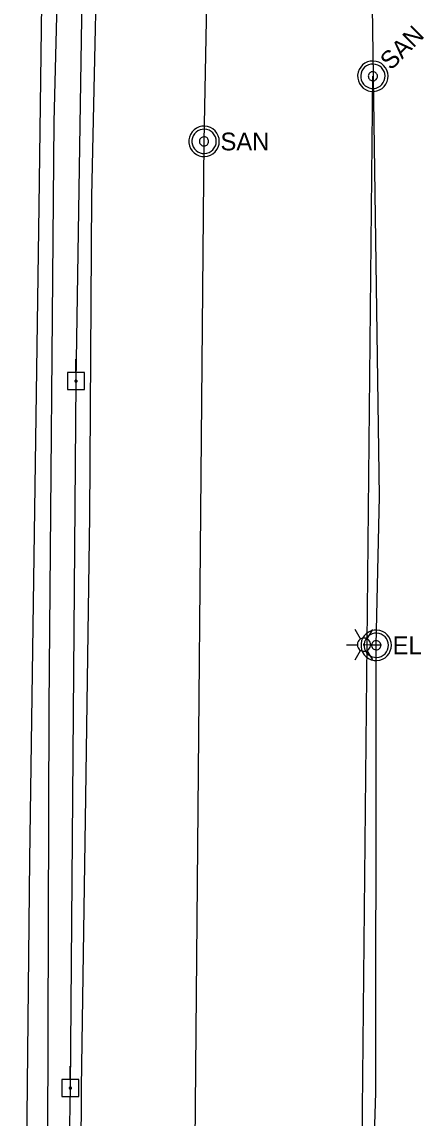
# Model space of a CAD drawing. Extents: x 596028 to 606371, y 330010 to 403088.
# Drawn here: x 601966.3 to 602053.3, y 358952.4 to 359189.7 of the extents above; entities that cross this region are included whole.
import ezdxf

# ---------------------------------------------------------------- set-up
doc = ezdxf.new("R2010")
doc.units = 0
for name, color, linetype in [('E_LTG', 7, 'Continuous'), ('E_LTG_CID', 7, 'Continuous'), ('E_UTL_E', 7, 'Continuous'), ('E_UTL_E_UG', 7, 'Continuous'), ('E_UTL_EPowerPole', 7, 'Continuous'), ('E_UTL_FO_UG', 7, 'Continuous'), ('E_UTL_G_UG', 7, 'Continuous'), ('E_UTL_Overhead', 7, 'Continuous'), ('E_UTL_SAN_MH', 7, 'Continuous'), ('E_UTL_SAN_UG', 7, 'Continuous'), ('E_UTL_W_UG', 7, 'Continuous')]:
    doc.layers.add(name, color=color, linetype=linetype)

msp = doc.modelspace()

# ---------------------------------------------------------------- linework, layer by layer
at = {"layer": 'E_LTG'}
for points in [[(602039.57, 359056.13), (602038.38, 359058.19)], [(602041, 359056.13), (602042.19, 359058.19)], [(602036.48, 359054.89), (602038.86, 359054.89)], [(602041.71, 359054.89), (602041.69, 359055.16), (602041.61, 359055.42), (602041.49, 359055.66), (602041.32, 359055.88), (602041.11, 359056.06), (602040.88, 359056.19), (602040.62, 359056.28), (602040.35, 359056.32), (602040.08, 359056.31), (602039.82, 359056.24), (602039.57, 359056.13), (602039.35, 359055.97), (602039.16, 359055.78), (602039.02, 359055.55), (602038.91, 359055.29), (602038.86, 359055.03), (602038.86, 359054.76), (602038.91, 359054.49), (602039.02, 359054.24), (602039.16, 359054.01), (602039.35, 359053.81), (602039.57, 359053.65), (602039.82, 359053.54), (602040.08, 359053.48), (602040.35, 359053.46), (602040.62, 359053.5), (602040.88, 359053.59), (602041.11, 359053.73), (602041.32, 359053.91), (602041.49, 359054.12), (602041.61, 359054.36), (602041.69, 359054.62), (602041.71, 359054.89)], [(602041.71, 359054.89), (602041.69, 359055.16), (602041.61, 359055.42), (602041.49, 359055.66), (602041.32, 359055.88), (602041.11, 359056.06), (602040.88, 359056.19), (602040.62, 359056.28), (602040.35, 359056.32), (602040.08, 359056.31), (602039.82, 359056.24), (602039.57, 359056.13), (602039.35, 359055.97), (602039.16, 359055.78), (602039.02, 359055.55), (602038.91, 359055.29), (602038.86, 359055.03), (602038.86, 359054.76), (602038.91, 359054.49), (602039.02, 359054.24), (602039.16, 359054.01), (602039.35, 359053.81), (602039.57, 359053.65), (602039.82, 359053.54), (602040.08, 359053.48), (602040.35, 359053.46), (602040.62, 359053.5), (602040.88, 359053.59), (602041.11, 359053.73), (602041.32, 359053.91), (602041.49, 359054.12), (602041.61, 359054.36), (602041.69, 359054.62), (602041.71, 359054.89)], [(602041.71, 359054.89), (602041.69, 359055.16), (602041.61, 359055.42), (602041.49, 359055.66), (602041.32, 359055.88), (602041.11, 359056.06), (602040.88, 359056.19), (602040.62, 359056.28), (602040.35, 359056.32), (602040.08, 359056.31), (602039.82, 359056.24), (602039.57, 359056.13), (602039.35, 359055.97), (602039.16, 359055.78), (602039.02, 359055.55), (602038.91, 359055.29), (602038.86, 359055.03), (602038.86, 359054.76), (602038.91, 359054.49), (602039.02, 359054.24), (602039.16, 359054.01), (602039.35, 359053.81), (602039.57, 359053.65), (602039.82, 359053.54), (602040.08, 359053.48), (602040.35, 359053.46), (602040.62, 359053.5), (602040.88, 359053.59), (602041.11, 359053.73), (602041.32, 359053.91), (602041.49, 359054.12), (602041.61, 359054.36), (602041.69, 359054.62), (602041.71, 359054.89)], [(602040.4, 359054.89), (602040.4, 359054.91), (602040.4, 359054.94), (602040.39, 359054.96), (602040.37, 359054.97), (602040.35, 359054.99), (602040.34, 359055), (602040.31, 359055.01), (602040.29, 359055.01), (602040.27, 359055.01), (602040.25, 359055), (602040.23, 359055), (602040.21, 359054.98), (602040.19, 359054.97), (602040.18, 359054.95), (602040.17, 359054.93), (602040.17, 359054.9), (602040.17, 359054.88), (602040.17, 359054.86), (602040.18, 359054.84), (602040.19, 359054.82), (602040.21, 359054.8), (602040.23, 359054.79), (602040.25, 359054.78), (602040.27, 359054.77), (602040.29, 359054.77), (602040.31, 359054.78), (602040.34, 359054.78), (602040.35, 359054.79), (602040.37, 359054.81), (602040.39, 359054.83), (602040.4, 359054.85), (602040.4, 359054.87), (602040.4, 359054.89)], [(602041.71, 359054.89), (602044.1, 359054.89)], [(602038.38, 359051.59), (602039.57, 359053.65)], [(602042.19, 359051.59), (602041, 359053.65)]]:
    msp.add_lwpolyline(points, dxfattribs=at)
at = {"layer": 'E_LTG_CID'}
msp.add_lwpolyline([(602027.84, 358723.31), (602029.15, 358745.89), (602029.12, 358746.84), (602028.98, 358747.8), (602028.84, 358790.53), (602027.6, 358845.62), (602033.16, 358882.01), (602037.93, 358914.24), (602041.47, 358926.94), (602041.89, 358927.88), (602042.89, 358957.98), (602042.93, 359036.97), (602042.94, 359054.77), (602043.69, 359086.99), (602042.08, 359198.08)], dxfattribs=at)
at = {"layer": 'E_UTL_E'}
for points in [[(602046.24, 359054.77), (602046.18, 359055.39), (602046, 359056), (602045.72, 359056.55), (602045.33, 359057.05), (602044.85, 359057.46), (602044.31, 359057.77), (602043.72, 359057.98), (602043.1, 359058.07), (602042.47, 359058.04), (602041.86, 359057.89), (602041.29, 359057.63), (602040.78, 359057.26), (602040.35, 359056.81), (602040.01, 359056.28), (602039.77, 359055.7), (602039.66, 359055.08), (602039.66, 359054.46), (602039.77, 359053.84), (602040.01, 359053.26), (602040.35, 359052.73), (602040.78, 359052.28), (602041.29, 359051.91), (602041.86, 359051.65), (602042.47, 359051.5), (602043.1, 359051.47), (602043.72, 359051.56), (602044.31, 359051.77), (602044.85, 359052.08), (602045.33, 359052.49), (602045.72, 359052.99), (602046, 359053.54), (602046.18, 359054.15), (602046.24, 359054.77)], [(602046.24, 359054.77), (602046.18, 359055.39), (602046, 359056), (602045.72, 359056.55), (602045.33, 359057.05), (602044.85, 359057.46), (602044.31, 359057.77), (602043.72, 359057.98), (602043.1, 359058.07), (602042.47, 359058.04), (602041.86, 359057.89), (602041.29, 359057.63), (602040.78, 359057.26), (602040.35, 359056.81), (602040.01, 359056.28), (602039.77, 359055.7), (602039.66, 359055.08), (602039.66, 359054.46), (602039.77, 359053.84), (602040.01, 359053.26), (602040.35, 359052.73), (602040.78, 359052.28), (602041.29, 359051.91), (602041.86, 359051.65), (602042.47, 359051.5), (602043.1, 359051.47), (602043.72, 359051.56), (602044.31, 359051.77), (602044.85, 359052.08), (602045.33, 359052.49), (602045.72, 359052.99), (602046, 359053.54), (602046.18, 359054.15), (602046.24, 359054.77)], [(602045.58, 359054.77), (602045.53, 359055.27), (602045.39, 359055.75), (602045.16, 359056.2), (602044.85, 359056.59), (602044.47, 359056.92), (602044.04, 359057.17), (602043.56, 359057.34), (602043.07, 359057.41), (602042.56, 359057.38), (602042.08, 359057.26), (602041.62, 359057.06), (602041.21, 359056.77), (602040.87, 359056.4), (602040.59, 359055.98), (602040.41, 359055.51), (602040.31, 359055.02), (602040.31, 359054.52), (602040.41, 359054.03), (602040.59, 359053.56), (602040.87, 359053.14), (602041.21, 359052.77), (602041.62, 359052.48), (602042.08, 359052.28), (602042.56, 359052.16), (602043.07, 359052.13), (602043.56, 359052.2), (602044.04, 359052.37), (602044.47, 359052.62), (602044.85, 359052.95), (602045.16, 359053.34), (602045.39, 359053.79), (602045.53, 359054.27), (602045.58, 359054.77)], [(602045.58, 359054.77), (602045.53, 359055.27), (602045.39, 359055.75), (602045.16, 359056.2), (602044.85, 359056.59), (602044.47, 359056.92), (602044.04, 359057.17), (602043.56, 359057.34), (602043.07, 359057.41), (602042.56, 359057.38), (602042.08, 359057.26), (602041.62, 359057.06), (602041.21, 359056.77), (602040.87, 359056.4), (602040.59, 359055.98), (602040.41, 359055.51), (602040.31, 359055.02), (602040.31, 359054.52), (602040.41, 359054.03), (602040.59, 359053.56), (602040.87, 359053.14), (602041.21, 359052.77), (602041.62, 359052.48), (602042.08, 359052.28), (602042.56, 359052.16), (602043.07, 359052.13), (602043.56, 359052.2), (602044.04, 359052.37), (602044.47, 359052.62), (602044.85, 359052.95), (602045.16, 359053.34), (602045.39, 359053.79), (602045.53, 359054.27), (602045.58, 359054.77)], [(602043.93, 359054.77), (602043.91, 359054.96), (602043.86, 359055.14), (602043.77, 359055.31), (602043.66, 359055.45), (602043.51, 359055.58), (602043.35, 359055.67), (602043.17, 359055.73), (602042.99, 359055.76), (602042.8, 359055.75), (602042.62, 359055.71), (602042.45, 359055.63), (602042.29, 359055.52), (602042.16, 359055.38), (602042.06, 359055.22), (602041.99, 359055.05), (602041.96, 359054.86), (602041.96, 359054.68), (602041.99, 359054.49), (602042.06, 359054.32), (602042.16, 359054.16), (602042.29, 359054.02), (602042.45, 359053.91), (602042.62, 359053.83), (602042.8, 359053.79), (602042.99, 359053.78), (602043.17, 359053.81), (602043.35, 359053.87), (602043.51, 359053.96), (602043.66, 359054.09), (602043.77, 359054.23), (602043.86, 359054.4), (602043.91, 359054.58), (602043.93, 359054.77)], [(602043.93, 359054.77), (602043.91, 359054.96), (602043.86, 359055.14), (602043.77, 359055.31), (602043.66, 359055.45), (602043.51, 359055.58), (602043.35, 359055.67), (602043.17, 359055.73), (602042.99, 359055.76), (602042.8, 359055.75), (602042.62, 359055.71), (602042.45, 359055.63), (602042.29, 359055.52), (602042.16, 359055.38), (602042.06, 359055.22), (602041.99, 359055.05), (602041.96, 359054.86), (602041.96, 359054.68), (602041.99, 359054.49), (602042.06, 359054.32), (602042.16, 359054.16), (602042.29, 359054.02), (602042.45, 359053.91), (602042.62, 359053.83), (602042.8, 359053.79), (602042.99, 359053.78), (602043.17, 359053.81), (602043.35, 359053.87), (602043.51, 359053.96), (602043.66, 359054.09), (602043.77, 359054.23), (602043.86, 359054.4), (602043.91, 359054.58), (602043.93, 359054.77)]]:
    msp.add_lwpolyline(points, dxfattribs=at)
at = {"layer": 'E_UTL_E_UG'}
msp.add_lwpolyline([(602042.94, 359054.77), (602040.29, 359054.89)], dxfattribs=at)
at = {"layer": 'E_UTL_EPowerPole'}
for points in [[(601977.94, 359113.79), (601977.94, 359116.7)], [(601979.78, 359113.79), (601976.1, 359113.79)], [(601976.1, 359113.79), (601976.1, 359110.1)], [(601978.21, 359111.94), (601978.21, 359111.99), (601978.19, 359112.03), (601978.17, 359112.07), (601978.14, 359112.11), (601978.11, 359112.14), (601978.07, 359112.16), (601978.03, 359112.18), (601977.98, 359112.18), (601977.94, 359112.18), (601977.89, 359112.17), (601977.85, 359112.15), (601977.81, 359112.12), (601977.78, 359112.09), (601977.76, 359112.05), (601977.74, 359112.01), (601977.73, 359111.97), (601977.73, 359111.92), (601977.74, 359111.88), (601977.76, 359111.84), (601977.78, 359111.8), (601977.81, 359111.76), (601977.85, 359111.74), (601977.89, 359111.72), (601977.94, 359111.71), (601977.98, 359111.71), (601978.03, 359111.71), (601978.07, 359111.73), (601978.11, 359111.75), (601978.14, 359111.78), (601978.17, 359111.82), (601978.19, 359111.86), (601978.21, 359111.9), (601978.21, 359111.94)], [(601979.78, 359110.1), (601979.78, 359113.79)], [(601976.1, 359110.1), (601979.78, 359110.1)], [(601976.71, 358960.76), (601976.71, 358963.67)], [(601978.56, 358960.76), (601974.87, 358960.76)], [(601974.87, 358960.76), (601974.87, 358957.07)], [(601978.56, 358957.07), (601978.56, 358960.76)], [(601976.98, 358958.92), (601976.98, 358958.97), (601976.97, 358959.01), (601976.95, 358959.05), (601976.92, 358959.09), (601976.88, 358959.12), (601976.85, 358959.14), (601976.8, 358959.15), (601976.76, 358959.16), (601976.71, 358959.16), (601976.67, 358959.15), (601976.63, 358959.13), (601976.59, 358959.1), (601976.56, 358959.07), (601976.53, 358959.03), (601976.52, 358958.99), (601976.51, 358958.94), (601976.51, 358958.9), (601976.52, 358958.85), (601976.53, 358958.81), (601976.56, 358958.77), (601976.59, 358958.74), (601976.63, 358958.72), (601976.67, 358958.7), (601976.71, 358958.69), (601976.76, 358958.68), (601976.8, 358958.69), (601976.85, 358958.71), (601976.88, 358958.73), (601976.92, 358958.76), (601976.95, 358958.79), (601976.97, 358958.83), (601976.98, 358958.88), (601976.98, 358958.92)], [(601974.87, 358957.07), (601978.56, 358957.07)]]:
    msp.add_lwpolyline(points, dxfattribs=at)
at = {"layer": 'E_UTL_FO_UG'}
msp.add_lwpolyline([(601966.43, 358862.28), (601968, 359008.43), (601970.01, 359149.75), (601971.78, 359287.04), (601980.98, 359310.78), (601974.59, 359426.55), (601974.81, 359524.74), (601975.77, 359531.07), (601977.66, 359680.73)], dxfattribs=at)
at = {"layer": 'E_UTL_G_UG'}
msp.add_lwpolyline([(601975.44, 358676.13), (601976.32, 358756.34), (601978.18, 358855.75), (601977.76, 358857.17), (601978.88, 358899.96), (601979.18, 358959.06), (601980.09, 359021.9), (601980.96, 359082.79), (601981.41, 359151.97), (601983.06, 359227.97)], dxfattribs=at)
at = {"layer": 'E_UTL_Overhead'}
msp.add_lwpolyline([(601966.98, 358349.71), (601973.66, 358787.78), (601976.75, 358958.92), (601977.97, 359111.94), (601981.19, 359312.23), (601983.51, 359526.6), (601985.8, 359662.25), (601987.84, 359828.62), (601989.65, 359947.39), (601991.34, 360075.03), (601992.79, 360204.36), (601996.6, 360395.42), (601996.88, 360486.88), (601998.68, 360539.79), (601998.36, 360632.61), (601999.96, 360761.05), (602001.64, 360876.73), (602001.68, 360897.47), (602002.94, 360981.08), (602003.73, 361045.7), (602006.07, 361225.37), (602007.31, 361412.08)], dxfattribs=at)
at = {"layer": 'E_UTL_SAN_MH'}
for points in [[(602044.55, 359180.26), (602044.07, 359180.66), (602043.52, 359180.96), (602042.92, 359181.15), (602042.3, 359181.22), (602041.67, 359181.18), (602041.07, 359181.02), (602040.5, 359180.74), (602040, 359180.37), (602039.58, 359179.9), (602039.25, 359179.37), (602039.03, 359178.78), (602038.93, 359178.16), (602038.94, 359177.53), (602039.08, 359176.92), (602039.32, 359176.34), (602039.68, 359175.82), (602040.12, 359175.38), (602040.64, 359175.03), (602041.22, 359174.78), (602041.83, 359174.65), (602042.46, 359174.63), (602043.07, 359174.74), (602043.66, 359174.96), (602044.2, 359175.28), (602044.66, 359175.7), (602045.04, 359176.21), (602045.31, 359176.77), (602045.48, 359177.38), (602045.52, 359178), (602045.45, 359178.63), (602045.25, 359179.22), (602044.95, 359179.77), (602044.55, 359180.26)], [(602044.09, 359179.79), (602043.7, 359180.11), (602043.26, 359180.35), (602042.78, 359180.5), (602042.28, 359180.56), (602041.78, 359180.53), (602041.3, 359180.4), (602040.85, 359180.18), (602040.44, 359179.88), (602040.11, 359179.51), (602039.85, 359179.08), (602039.67, 359178.61), (602039.59, 359178.11), (602039.6, 359177.61), (602039.71, 359177.12), (602039.9, 359176.66), (602040.19, 359176.24), (602040.54, 359175.89), (602040.96, 359175.61), (602041.42, 359175.41), (602041.91, 359175.3), (602042.41, 359175.29), (602042.9, 359175.37), (602043.37, 359175.55), (602043.8, 359175.81), (602044.17, 359176.15), (602044.48, 359176.55), (602044.69, 359177), (602044.82, 359177.49), (602044.86, 359177.99), (602044.8, 359178.49), (602044.65, 359178.96), (602044.41, 359179.4), (602044.09, 359179.79)], [(602042.92, 359178.62), (602042.78, 359178.74), (602042.61, 359178.83), (602042.43, 359178.89), (602042.24, 359178.91), (602042.06, 359178.9), (602041.87, 359178.85), (602041.71, 359178.77), (602041.55, 359178.66), (602041.43, 359178.52), (602041.33, 359178.36), (602041.26, 359178.18), (602041.23, 359178), (602041.24, 359177.81), (602041.28, 359177.62), (602041.35, 359177.45), (602041.46, 359177.29), (602041.59, 359177.16), (602041.75, 359177.06), (602041.92, 359176.98), (602042.1, 359176.94), (602042.29, 359176.94), (602042.48, 359176.97), (602042.65, 359177.03), (602042.81, 359177.13), (602042.95, 359177.26), (602043.07, 359177.41), (602043.15, 359177.58), (602043.2, 359177.76), (602043.21, 359177.95), (602043.19, 359178.13), (602043.13, 359178.31), (602043.04, 359178.48), (602042.92, 359178.62)], [(602008.98, 359163.83), (602008.92, 359164.45), (602008.74, 359165.06), (602008.45, 359165.61), (602008.07, 359166.11), (602007.59, 359166.52), (602007.05, 359166.83), (602006.46, 359167.04), (602005.84, 359167.13), (602005.21, 359167.1), (602004.6, 359166.95), (602004.03, 359166.69), (602003.52, 359166.32), (602003.08, 359165.87), (602002.75, 359165.34), (602002.51, 359164.76), (602002.39, 359164.14), (602002.39, 359163.52), (602002.51, 359162.9), (602002.75, 359162.32), (602003.08, 359161.79), (602003.52, 359161.33), (602004.03, 359160.97), (602004.6, 359160.71), (602005.21, 359160.56), (602005.84, 359160.53), (602006.46, 359160.62), (602007.05, 359160.83), (602007.59, 359161.14), (602008.07, 359161.55), (602008.45, 359162.04), (602008.74, 359162.6), (602008.92, 359163.2), (602008.98, 359163.83)], [(602008.32, 359163.83), (602008.27, 359164.33), (602008.13, 359164.81), (602007.9, 359165.26), (602007.59, 359165.65), (602007.21, 359165.98), (602006.78, 359166.23), (602006.3, 359166.39), (602005.8, 359166.47), (602005.3, 359166.44), (602004.82, 359166.32), (602004.36, 359166.12), (602003.95, 359165.82), (602003.6, 359165.46), (602003.33, 359165.04), (602003.15, 359164.57), (602003.05, 359164.08), (602003.05, 359163.58), (602003.15, 359163.09), (602003.33, 359162.62), (602003.6, 359162.2), (602003.95, 359161.83), (602004.36, 359161.54), (602004.82, 359161.33), (602005.3, 359161.22), (602005.8, 359161.19), (602006.3, 359161.26), (602006.78, 359161.43), (602007.21, 359161.68), (602007.59, 359162.01), (602007.9, 359162.4), (602008.13, 359162.85), (602008.27, 359163.33), (602008.32, 359163.83)], [(602006.67, 359163.83), (602006.65, 359164.02), (602006.6, 359164.2), (602006.51, 359164.36), (602006.4, 359164.51), (602006.25, 359164.64), (602006.09, 359164.73), (602005.91, 359164.79), (602005.73, 359164.82), (602005.54, 359164.81), (602005.35, 359164.76), (602005.18, 359164.69), (602005.03, 359164.58), (602004.9, 359164.44), (602004.8, 359164.28), (602004.73, 359164.11), (602004.69, 359163.92), (602004.69, 359163.73), (602004.73, 359163.55), (602004.8, 359163.38), (602004.9, 359163.22), (602005.03, 359163.08), (602005.18, 359162.97), (602005.35, 359162.89), (602005.54, 359162.85), (602005.73, 359162.84), (602005.91, 359162.87), (602006.09, 359162.93), (602006.25, 359163.02), (602006.4, 359163.15), (602006.51, 359163.29), (602006.6, 359163.46), (602006.65, 359163.64), (602006.67, 359163.83)]]:
    msp.add_lwpolyline(points, dxfattribs=at)
at = {"layer": 'E_UTL_SAN_UG'}
for p, q in [((602032.28, 358176.97), (602042.22, 359177.92)), ((602002.51, 358811.6), (602005.68, 359163.83))]:
    msp.add_line(p, q, dxfattribs=at)
msp.add_lwpolyline([(602005.68, 359163.83), (602012.25, 359504.52)], dxfattribs=at)
at = {"layer": 'E_UTL_W_UG'}
msp.add_lwpolyline([(601966.27, 358567.57), (601968.13, 358746.96), (601968.09, 358792.36), (601971.65, 358863.59), (601971.52, 358865.55), (601972.24, 358867.46), (601971.75, 358900.67), (601972.16, 359041.36), (601973.28, 359168.07), (601974.93, 359233.92)], dxfattribs=at)

# ---------------------------------------------------------------- texts
at = {"layer": 'E_UTL_E'}
msp.add_text('EL', height=3.849, dxfattribs=at).set_placement((602046.5, 359052.82))
msp.add_text('EL', height=3.849, dxfattribs=at).set_placement((602046.5, 359052.82))
at = {"layer": 'E_UTL_SAN_MH'}
msp.add_text('SAN', height=3.849, rotation=45, dxfattribs=at).set_placement((602046.12, 359179.07))
msp.add_text('SAN', height=3.849, dxfattribs=at).set_placement((602009.24, 359161.88))

doc.saveas('drawing.dxf')
